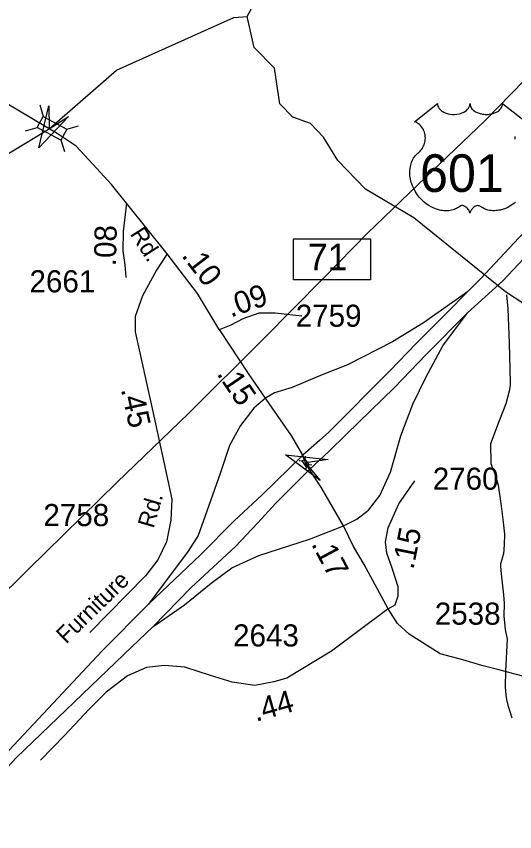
# Model space of a CAD drawing. Extents: x 1473865 to 1648260, y 639067 to 773536.
# Drawn here: x 1547180 to 1549995, y 678674 to 683282 of the extents above; entities that cross this region are included whole.
import ezdxf

# ---------------------------------------------------------------- set-up
doc = ezdxf.new("R2010")
doc.units = 0
for name, color, linetype in [('Exist Hydrographic Creek Single Shore', 7, 'Continuous'), ('Exist Hydrographic Misc Water Feature', 7, 'Continuous'), ('Exist Road Primary Interstate Divided Center Attributed', 7, 'Continuous'), ('Exist Road Primary Interstate Interchange CELL', 7, 'Continuous'), ('Exist Road Primary Interstate Ramp 1 Lane Attributed', 7, 'Continuous'), ('Exist Road Primary Interstate Service Attributed', 7, 'Continuous'), ('Exist Road Primary US Shield CELL', 7, 'Continuous'), ('Exist Road Primary US Shield Number Label', 7, 'Continuous'), ('Exist Road Secondary Mileage Hundredths English Label', 7, 'Continuous'), ('Exist Road Secondary Structure Standard Bridge Attributed CELL', 7, 'Continuous'), ('Exist Road Secondary Structure Standard Bridge CELL', 7, 'Continuous'), ('Exist Road Secondary Type 51 Attributed', 7, 'Continuous'), ('Exist Road Secondary Type 51 Label', 7, 'Continuous'), ('Exist Road Secondary Type 51 Number Label', 7, 'Continuous'), ('Exist Utilities Electrical Transmission Line', 7, 'Continuous')]:
    doc.layers.add(name, color=color, linetype=linetype)

msp = doc.modelspace()

# ---------------------------------------------------------------- linework, layer by layer
at = {"layer": 'Exist Hydrographic Creek Single Shore'}
for points in [[(1548484.5, 683280.7), (1548613.5, 683521), (1548929, 683750.9), (1549189.5, 684139.6), (1549294.5, 684413.3), (1549474.5, 684741.1), (1549656.7, 685174.1), (1549880.5, 685661.8), (1550025.6, 685884)], [(1545368.4, 678662.8), (1545446.4, 678871.3), (1545591.5, 679068.6), (1545648.3, 679387), (1545733.7, 679563), (1545940.5, 680036.5), (1545976.4, 680196.6), (1546395.6, 680937.3), (1546590.5, 681579.2), (1546692.5, 681751.2), (1546806.5, 682073.8), (1547087.5, 682478.4), (1547365.7, 682646.1), (1547745.5, 682977.2), (1548409.5, 683275.6), (1548484.5, 683280.7)]]:
    msp.add_lwpolyline(points, dxfattribs=at)
at = {"layer": 'Exist Hydrographic Misc Water Feature'}
for points in [[(1552618.5, 680075.6), (1552313.5, 680272.2), (1552090.5, 680375.2), (1551933.5, 680526), (1551487.5, 680784.5), (1551259.5, 681097.7), (1551143.6, 681155.8), (1550712.5, 681279.3), (1550150.5, 681589.4), (1549943.5, 681724.9), (1549425.5, 682142.4), (1549152.5, 682305.4), (1548996.5, 682466.2), (1548915.5, 682599.2), (1548841.5, 682676.1), (1548742.5, 682711), (1548668.5, 682787.9), (1548638.5, 682988.8), (1548523.5, 683105.9), (1548484.5, 683280.7)], [(1549949.1, 681708.4), (1549955.9, 681627.8), (1549964.7, 681434), (1549969.2, 681211.5), (1549968.9, 681195.1), (1549964.6, 681163.2), (1549945.3, 681092.2), (1549907.9, 680996.1), (1549857.9, 680865), (1549860.1, 680755), (1549883.2, 680696.2), (1549902.2, 680631.8), (1549916.5, 680528.2), (1549930.8, 680423.7), (1549937.8, 680355.4), (1549936.8, 680295.5), (1549932.1, 680243.9), (1549915.1, 680187.6), (1549914.8, 680172.1), (1549918.4, 680131.8), (1549932.3, 680011.7), (1549935.6, 679963.2), (1549934.5, 679893.4), (1549941.3, 679817), (1549952.5, 679761), (1549943.5, 679581.5), (1549942.2, 679492.8), (1549945.4, 679445.2), (1549949.1, 679421.3), (1549956.6, 679389.2), (1549979.4, 679316.5)]]:
    msp.add_lwpolyline(points, dxfattribs=at)
at = {"layer": 'Exist Road Primary Interstate Divided Center Attributed'}
for points in [[(1550737.1, 682762.2), (1550530.3, 682562.4), (1550238.5, 682249.3), (1550018.9, 682029.5), (1549803.5, 681800.9), (1549729, 681724.6)], [(1549729, 681605.6), (1549928.6, 681786.4), (1550105.2, 681975.1), (1550314.5, 682178), (1550576.9, 682441.5), (1550815.4, 682674)], [(1549729, 681724.6), (1549610.8, 681603.4), (1549438.7, 681433.3), (1549290.3, 681277.9), (1548944.9, 680931.3), (1548893, 680884.2), (1548798.7, 680801.1)], [(1548836, 680721.4), (1548948.2, 680824), (1549043.3, 680919.2), (1549316.8, 681185), (1549495.2, 681371.5), (1549729, 681605.6)], [(1548798.7, 680801.1), (1548569.4, 680577.7), (1548411.6, 680430.8), (1548221.5, 680238.4), (1547927.6, 679959.1)], [(1547951.3, 679831.3), (1548168.1, 680054.3), (1548417.4, 680285.9), (1548542.1, 680416.7), (1548646, 680529.6), (1548836, 680721.4)], [(1547927.6, 679959.1), (1547665, 679696.7), (1547137.2, 679133.4), (1546688.6, 678688.1), (1546515.6, 678531.1), (1546343, 678358.3), (1546130.2, 678133.3), (1545997.9, 678008.7), (1545716.7, 677735.5)], [(1545665.3, 677560.9), (1545817.8, 677689.5), (1546066, 677932.4), (1546230.6, 678105.2), (1546314.9, 678197.6), (1546527.7, 678419), (1546772.6, 678656), (1547181.1, 679092.6), (1547832.6, 679718.4), (1547951.3, 679831.3)]]:
    msp.add_lwpolyline(points, dxfattribs=at)
at = {"layer": 'Exist Road Primary Interstate Interchange CELL'}
msp.add_lwpolyline([(1548745.9, 682024.9), (1549180.8, 682024.9), (1549180.8, 681791.7), (1548745.9, 681791.7)], close=True, dxfattribs=at)
at = {"layer": 'Exist Road Primary Interstate Ramp 1 Lane Attributed'}
for points in [[(1549729, 681724.6), (1549479.3, 681550), (1549304.9, 681442.9), (1549051.2, 681312), (1548888.7, 681248.5), (1548738.1, 681185), (1548639, 681153.3), (1548588.3, 681123.5)], [(1549029, 680401.9), (1549102.8, 680439.1), (1549170.1, 680490.7), (1549233.6, 680574), (1549293, 680705), (1549352.5, 680911.3), (1549419.9, 681089.8), (1549495.2, 681244.5), (1549590.3, 681419.1), (1549729, 681605.6)], [(1548588.3, 681123.5), (1548521.3, 681067.4), (1548447.1, 680969.4), (1548384.8, 680856.5), (1548331.3, 680699), (1548257.1, 680485), (1548206.6, 680348.3), (1548150.2, 680259.2), (1547927.6, 679959.1)], [(1547951.3, 679831.3), (1548129.5, 679956.2), (1548280.9, 680078), (1548396.7, 680164.2), (1548551, 680235.5), (1548836, 680327.6), (1548981.5, 680384.1), (1549029, 680401.9)]]:
    msp.add_lwpolyline(points, dxfattribs=at)
at = {"layer": 'Exist Road Primary Interstate Service Attributed'}
for points in [[(1548031.6, 681939.5), (1547971.2, 681846.9), (1547892.4, 681701.7), (1547851.4, 681584.9), (1547851.5, 681498.2), (1547948.2, 681066.1), (1548023.5, 680719), (1548058.4, 680552.2), (1548053.1, 680433.8), (1548028.9, 680312.7), (1547980.5, 680209.3), (1547910.7, 680120.5), (1547596.1, 679800.3)], [(1548327.4, 681511.4), (1548393.3, 681538.1), (1548460.7, 681573.8), (1548551.8, 681605.6), (1548643, 681605.6), (1548793.6, 681589.7)], [(1549280.2, 679933.3), (1549320.8, 679955.1), (1549336.6, 680006.7), (1549336.6, 680058.2), (1549304.9, 680157.4), (1549273.2, 680248.7), (1549265.3, 680312.2), (1549281.1, 680391.5), (1549340.6, 680526.4), (1549431.7, 680657.3)], [(1549280.2, 679933.3), (1548960.8, 679693.5), (1548708.5, 679541.9), (1548634.3, 679521.1), (1548527.4, 679500.3), (1548399.7, 679518.2), (1548278, 679556.8), (1548132.6, 679604.3), (1548016.8, 679613.3), (1547915.9, 679601.4), (1547809, 679553.8), (1547687.3, 679461.7), (1547592.3, 679366.6), (1547452.8, 679218), (1547316.2, 679078.4)]]:
    msp.add_lwpolyline(points, dxfattribs=at)
at = {"layer": 'Exist Road Primary US Shield CELL'}
for points in [[(1550000.5, 682231.5), (1549994.4, 682226.5), (1549985.7, 682220), (1549973.9, 682212.1), (1549962.2, 682205.3), (1549952.2, 682200.2), (1549943.4, 682196.4), (1549932, 682192.1), (1549913, 682186.8), (1549906.1, 682185.4), (1549897.9, 682184.2), (1549890.3, 682183.4), (1549882.8, 682183), (1549872.8, 682183), (1549862.8, 682183.7), (1549853.4, 682185.1), (1549843.6, 682187.1), (1549833.4, 682190.2), (1549824.1, 682193.8), (1549814.7, 682198.5), (1549798.7, 682208.5), (1549794.1, 682210.9), (1549791.6, 682211.6), (1549785.4, 682211.9), (1549779.6, 682210.7), (1549773.7, 682208.3), (1549770.1, 682206.4), (1549765.4, 682203.3), (1549761.8, 682200.4), (1549757.4, 682196.3), (1549754.3, 682192.8), (1549752, 682190), (1549747.5, 682183), (1549745.9, 682179.6), (1549744.2, 682175.3), (1549742.8, 682168.9), (1549740.8, 682177), (1549738.4, 682182.3), (1549735.7, 682186.8), (1549732.8, 682190.9), (1549728.3, 682196), (1549724.3, 682199.9), (1549719.5, 682203.9), (1549714.3, 682207), (1549710.1, 682209.1), (1549706.4, 682210.5), (1549701.7, 682211.7), (1549697.9, 682212), (1549694.8, 682211.9), (1549690.5, 682210.9), (1549684.7, 682206.7), (1549679.2, 682202.9), (1549673.2, 682199.2), (1549666.1, 682195.4), (1549660.8, 682193), (1549654.6, 682190.6), (1549647.3, 682188.1), (1549639.4, 682186.1), (1549631.3, 682184.5), (1549624.1, 682183.3), (1549616.5, 682182.7), (1549609.6, 682182.4), (1549602.3, 682182.5), (1549595.6, 682183), (1549587.8, 682183.7), (1549578, 682185.2), (1549570, 682187), (1549561.5, 682189.3), (1549552.8, 682192), (1549543.4, 682195.6), (1549531.7, 682200.7), (1549523.6, 682204.8), (1549510.8, 682212.2), (1549495.7, 682222.6), (1549484.4, 682231.8), (1549476, 682239.3), (1549463.8, 682251.8), (1549456.6, 682259.9), (1549445.4, 682274.5), (1549438.1, 682285.1), (1549433.5, 682292.8), (1549426.6, 682305.3), (1549422.9, 682313.1), (1549418, 682324.5), (1549414.2, 682334.9), (1549411, 682344.8), (1549409.3, 682351.1), (1549406.9, 682362.1), (1549405.4, 682370), (1549403.9, 682380.7), (1549403.1, 682392), (1549403, 682402.4), (1549403.3, 682411.1), (1549404.2, 682421.2), (1549405.9, 682431.9), (1549408, 682441.1), (1549409.9, 682447.7), (1549412.6, 682455.8), (1549416.2, 682464.6), (1549420.5, 682473.2), (1549424.5, 682480.2), (1549429.6, 682487.8), (1549434.6, 682494.3), (1549441.2, 682501.4), (1549448, 682508), (1549454.3, 682513), (1549461.7, 682520.3), (1549465.6, 682524.7), (1549470.3, 682530.9), (1549474, 682536.6), (1549477, 682541.7), (1549480.9, 682549.2), (1549483.2, 682554.8), (1549486.2, 682563.5), (1549487.7, 682569.6), (1549489.2, 682577.4), (1549490.2, 682584.8), (1549490.6, 682594), (1549490.3, 682601.6), (1549489.3, 682610.5), (1549487.7, 682619), (1549485.7, 682626.4), (1549482.5, 682634.9), (1549479.5, 682641.2), (1549474.6, 682649.6), (1549469.1, 682657.4), (1549463.5, 682663.8), (1549457.8, 682669.5), (1549452.3, 682673.8), (1549447.1, 682677.5), (1549440.6, 682681.4), (1549434.3, 682684.6), (1549430.3, 682686.1), (1549558.9, 682788.6), (1549559.2, 682783.3), (1549560.5, 682777), (1549561.5, 682773.7), (1549564.5, 682767.5), (1549569.3, 682760.1), (1549576.1, 682752.9), (1549583.8, 682746.6), (1549589, 682743.2), (1549597.7, 682738.5), (1549607.7, 682734.3), (1549618.8, 682731.1), (1549630.1, 682728.9), (1549642.5, 682727.5), (1549654.7, 682727.3), (1549667.9, 682728.2), (1549682.5, 682731.1), (1549689.3, 682732.8), (1549696.8, 682735.4), (1549703.8, 682738.3), (1549711.4, 682742.4), (1549717.6, 682746.3), (1549722.4, 682749.8), (1549729.2, 682756.4), (1549734.7, 682763.1), (1549737, 682766.9), (1549738.9, 682770.6), (1549741.6, 682778.3), (1549742.4, 682781.7), (1549742.9, 682788.9), (1549743.4, 682782.9), (1549744, 682779.2), (1549745, 682775.5), (1549746.5, 682771.6), (1549749.2, 682766.2), (1549752.3, 682761.6), (1549758, 682754.8), (1549761.6, 682751.5), (1549764.8, 682748.8), (1549773.6, 682742.8), (1549783.8, 682737.7), (1549788.8, 682735.5), (1549794, 682733.6), (1549800.5, 682731.7), (1549807.2, 682730.1), (1549813.9, 682728.9), (1549820.8, 682727.9), (1549827.8, 682727.4), (1549833.5, 682727.3), (1549840.4, 682727.3), (1549846.9, 682727.7), (1549853.5, 682728.5), (1549860.8, 682729.7), (1549866.6, 682731), (1549874.4, 682733), (1549881.4, 682735.5), (1549887.5, 682738.2), (1549895.5, 682742.4), (1549902, 682746.4), (1549906.7, 682750.2), (1549912.3, 682755.4), (1549917.6, 682761.5), (1549920.7, 682766), (1549922.9, 682770.6), (1549925, 682775.5), (1549926.2, 682780.7), (1549926.8, 682785.2), (1549927, 682789), (1550055.5, 682686.5)], [(1549995.7, 682603.2), (1549995.3, 682597.8), (1549995.3, 682592.4), (1549995.6, 682586.7)]]:
    msp.add_lwpolyline(points, dxfattribs=at)
at = {"layer": 'Exist Road Secondary Structure Standard Bridge Attributed CELL'}
for points in [[(1547475.3, 682716), (1547307.7, 682538.9), (1547364.4, 682776.1), (1547365.7, 682646.1)], [(1548896.7, 680658.8), (1548699.9, 680802.8), (1548942.3, 680776.5), (1548813.6, 680758.7)]]:
    msp.add_lwpolyline(points, close=True, dxfattribs=at)
at = {"layer": 'Exist Road Secondary Structure Standard Bridge CELL'}
for p, q in [((1547312.9, 682782.4), (1547332.6, 682716.3)), ((1547232.8, 682634.6), (1547298.9, 682654.2)), ((1547465.2, 682644), (1547531.4, 682663.6)), ((1547432.3, 682583.3), (1547452, 682517.2)), ((1548778.3, 680771.6), (1548795.3, 680769)), ((1548812.2, 680796.5), (1548809.5, 680779.5)), ((1548817.9, 680738.8), (1548815.3, 680721.7)), ((1548831.8, 680749), (1548848.9, 680746.4))]:
    msp.add_line(p, q, dxfattribs=at)
for points in [[(1547332.6, 682716.3), (1547465.4, 682644.2), (1547431.7, 682582.2), (1547298.9, 682654.2)], [(1548809.5, 680779.5), (1548831.9, 680749), (1548817.7, 680738.6), (1548795.3, 680769)]]:
    msp.add_lwpolyline(points, close=True, dxfattribs=at)
at = {"layer": 'Exist Road Secondary Type 51 Attributed'}
for points in [[(1547365.7, 682646.1), (1546991.5, 682867.5), (1546903.4, 682925.7), (1546322.1, 683282.8), (1545882.3, 683537.7), (1545634.3, 683693.5), (1545420.5, 683817.6), (1545238.4, 683927.3), (1544957.6, 684083.9)], [(1547801.9, 682226.6), (1547717.3, 682331.2), (1547612.3, 682446.3), (1547518.3, 682548.1), (1547411.7, 682620.1), (1547365.7, 682646.1)], [(1547801.9, 682226.6), (1547783.3, 682065.1), (1547781.1, 681957.1), (1547792.3, 681877.6), (1547798.9, 681806.2)], [(1548031.6, 681939.5), (1547801.9, 682226.6)], [(1548327.4, 681511.4), (1548327, 681512), (1548203.8, 681714.9), (1548031.6, 681939.5)], [(1548588.3, 681123.5), (1548496.3, 681258), (1548327.4, 681511.4)], [(1548798.7, 680801.1), (1548736.4, 680908.2), (1548591.7, 681119.1), (1548588.3, 681123.5)], [(1548836, 680721.4), (1548813.6, 680758.7), (1548798.7, 680801.1)], [(1549029, 680401.9), (1548903.2, 680616.8), (1548836, 680721.4)], [(1549280.2, 679933.3), (1549145.8, 680184.8), (1549084.6, 680285.6), (1549029, 680401.9)], [(1553108.4, 678678.9), (1552717.4, 678755.5), (1552621.8, 678773.7), (1552342.5, 678846.8), (1552100, 678925.3), (1551440.5, 679165.7), (1551421.3, 679172.3), (1551108.7, 679280.1), (1550851.3, 679361), (1550626.1, 679418.1), (1550517.7, 679442.2), (1550193.3, 679513.2), (1549998.4, 679564.9), (1549913.6, 679586.6), (1549809.1, 679613.3), (1549703, 679644.5), (1549638.4, 679662.3), (1549574.4, 679679), (1549398.5, 679790.2), (1549332.5, 679851.1), (1549280.2, 679933.3)]]:
    msp.add_lwpolyline(points, dxfattribs=at)
at = {"layer": 'Exist Utilities Electrical Transmission Line'}
msp.add_lwpolyline([(1546957.7, 679869.1), (1547049.2, 679961.5), (1547246.4, 680154.8), (1547749.5, 680648.9), (1548152.5, 681037.5), (1548571.8, 681456.1), (1548917.9, 681803.9), (1549164.5, 682055.4), (1549494.1, 682373.6), (1549825.7, 682689.4), (1550200.6, 683074.9), (1550532.4, 683404.7), (1550731.8, 683595.2), (1550882.2, 683732.4), (1551002.3, 683850.3), (1551037.8, 683935.6), (1551169.8, 684269.3), (1551332.8, 684660.4), (1551426.5, 684872.6), (1551648.8, 685000.6), (1552131.7, 685280), (1552497.3, 685491.3), (1552737.8, 685629.1)], dxfattribs=at)

# ---------------------------------------------------------------- texts
at = {"layer": 'Exist Road Primary Interstate Interchange CELL'}
msp.add_text('71', height=150, dxfattribs=at).set_placement((1548827.3, 681846.6))
at = {"layer": 'Exist Road Primary US Shield Number Label'}
msp.add_text('601', height=212.5, dxfattribs=at).set_placement((1549460.1, 682289.3))
at = {"layer": 'Exist Road Secondary Mileage Hundredths English Label'}
for s, rotation, p in [('.08', 88.8428, (1547743.3, 681868.5)), ('.10', 307.4938, (1548110, 681928.7)), ('.09', 19.1967, (1548391.3, 681579.1)), ('.15', 304.4049, (1548309.2, 681260.9)), ('.45', 282.2345, (1547770.6, 681173.9)), ('.15', 78.701, (1549423.3, 680151.6)), ('.17', 298.0606, (1548843.9, 680299.7)), ('.44', 15.6571, (1548533.6, 679294.4))]:
    msp.add_text(s, height=125, rotation=rotation, dxfattribs=at).set_placement(p)
at = {"layer": 'Exist Road Secondary Type 51 Label'}
for s, rotation, p in [('Rd.', 302.6417, (1547820, 682051.9)), ('Rd.', 73.6852, (1547955.1, 680384.1)), ('Furniture', 44.2784, (1547461.6, 679731.2))]:
    msp.add_text(s, height=95, rotation=rotation, dxfattribs=at).set_placement(p)
at = {"layer": 'Exist Road Secondary Type 51 Number Label'}
for s, p in [('2661', (1547254.8, 681721.8)), ('2759', (1548758.5, 681527.2)), ('2760', (1549532.4, 680606.2)), ('2758', (1547333.2, 680400.8)), ('2538', (1549544, 679843.7)), ('2643', (1548404.5, 679720.5))]:
    msp.add_text(s, height=125, dxfattribs=at).set_placement(p)

doc.saveas('drawing.dxf')
